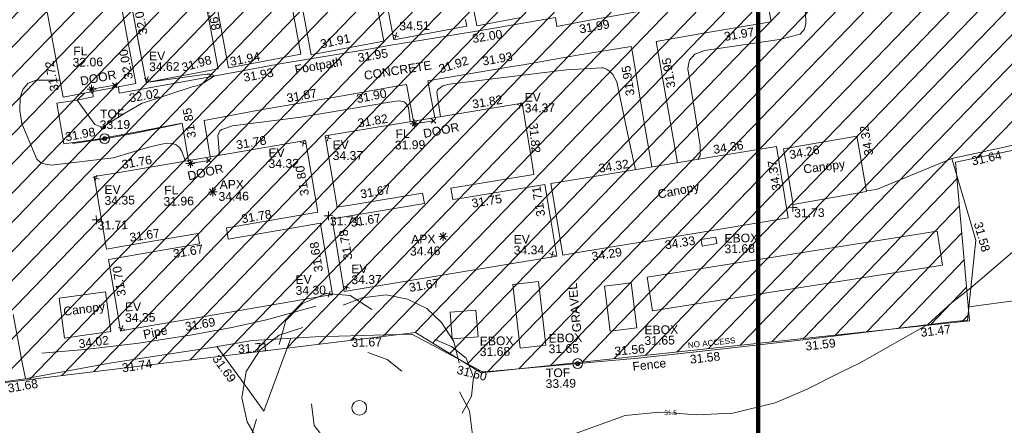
# Model space of a CAD drawing. Header units: millimetres. Extents: x -290717 to 520720, y -103372 to 287762.
# Tile 271 of 375: x 142541 to 184944, y 118293 to 135756. Entities that reach past the tile are written whole.
import ezdxf

# ---------------------------------------------------------------- set-up
doc = ezdxf.new("R2010")
doc.units = ezdxf.units.MM
for name, pattern in [('IMPORT-HIDDEN2 _3_', [4762.5, 3175, -1587.5]), ('IMPORT-UG_DRAINAGE_UNIDENTIFIED_QLB2 _2_', [2700, 1500, -300.0000000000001, 0, -250, 150, -300.0000000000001, 0, -200]), ('IMPORT-UG_ELEC_STREET LIGHTING_QLB2 _2_', [2700, 1500, -300.0000000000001, 0, -250, 150, -300.0000000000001, 0, -200])]:
    doc.linetypes.add(name, pattern=pattern)
for name, color, linetype, lineweight, true_color in [('00__TOPO__TOP_OF_FENCE_SYMBOL', 7, 'Continuous', 9, 0x666666), ('00_TOPO_APEX_BUILDING', 7, 'Continuous', 9, 0x666666), ('00_TOPO_EAVE', 7, 'Continuous', 9, 0x666666), ('00_TOPO_LEVEL_FLOOR', 7, 'Continuous', 9, 0x666666), ('00_TOPO_TREE', 7, 'Continuous', 9, 0x666666), ('00_UAV_APEX_BUILDING', 7, 'Continuous', 9, 0x666666), ('00_UAV_BUILDING_CANOPY', 7, 'Continuous', 9, 0xff7fff), ('00_UAV_BUILDING_OUTLINE', 5, 'Continuous', 9, 0x0000ff), ('00_UAV_EAVE', 7, 'Continuous', 9, 0x666666), ('00_UAV_ESB_BOX', 240, 'Continuous', 9, 0xff003f), ('00_UAV_FENCE', 7, 'Continuous', 9, 0x264c2f), ('00_UAV_FOOTPATH', 7, 'Continuous', 9, 0xa50000), ('00_UAV_FORM_LINES', 7, 'Continuous', 9, 0x666666), ('00_UAV_FORM_LINES_2D', 7, 'Continuous', 9, 0x666666), ('00_UAV_INT_DOOR', 7, 'Continuous', 9, 0x7f4f3f), ('00_UAV_LEVEL_FLOOR', 7, 'Continuous', 9, 0x666666), ('00_UAV_LEVEL_SPOT', 7, 'Continuous', 9, 0x666666), ('00_UAV_PIPE', 140, 'Continuous', 9, 0x00bfff), ('00_UAV_TOP_OF_FENCE', 6, 'Continuous', 9, 0xff00ff), ('01_DTM_CONTOUR_MNR', 7, 'Continuous', 9, 0xa5a552), ('01_DTM_CONTOUR_MNR_LABELS', 7, 'Continuous', 9, 0xa5a552), ('12333-PUM-2D-U-0001-C01 - Rev2_REVIT IMPORT_dwg', 7, 'Continuous', 9, 0x767676), ('A_RHA_Line', 7, 'Continuous', 9, 0x00a600), ('PUM-CHAMBER EXTENTS', 6, 'IMPORT-HIDDEN2 _3_', 9, 0xff00ff), ('PUM-UNABLE TO SURVEY', 190, 'Continuous', 9, 0x7f00ff), ('PUM-UNIDENTIFIED-QLB2', 150, 'IMPORT-UG_DRAINAGE_UNIDENTIFIED_QLB2 _2_', 9, 0x007fff)]:
    doc.layers.add(name, color=color, linetype=linetype, lineweight=lineweight, true_color=true_color)
doc.layers.add('00_UAV_SURFACE', color=7, linetype='Continuous', lineweight=9)
doc.layers.add('00_UAV_SURVEY_TEXT', color=7, linetype='Continuous', lineweight=9)
doc.styles.add('Arial_1', font='arial.ttf', dxfattribs={"height": 250})
doc.styles.add('Swis721 Lt BT_1', font='swissl.ttf', dxfattribs={"height": 200})
doc.styles.add('Swis721 Lt BT_2', font='swissl.ttf', dxfattribs={"height": 375})

# ---------------------------------------------------------------- blocks, each defined once
blk = doc.blocks.new('12333-PUM-2D-U-0001-C01 - Rev2_REVIT IMPORT_dwg_CONIFEROUS_TREE-2077251-Site Location Plan Existing')
at = {"layer": '00_TOPO_TREE', "color": 254, "true_color": 0xcccccc, "flags": 128}
for points in [[(-1889.403682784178, 1545.875740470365), (-1717.639711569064, 2118.422311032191), (-1316.857112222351, 2519.204910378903), (-744.3105416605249, 2748.223538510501), (-171.763971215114, 2690.968881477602), (343.5279423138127, 2347.440939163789)], [(-343.5279423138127, 2461.950253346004), (114.5093140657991, 2633.714224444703), (687.0558846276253, 2690.968881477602), (1202.347798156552, 2576.459567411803), (1660.385054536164, 2347.440939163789), (2003.912996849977, 2003.912996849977), (2290.18628213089, 1545.875740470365), (2404.695596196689, 1030.583826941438)], [(-2404.695596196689, -801.5651986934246), (-2690.968881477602, -286.2732852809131), (-2805.478195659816, 286.2732852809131), (-2690.968881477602, 916.0745128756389), (-2347.440939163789, 1431.36642628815), (-1889.403682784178, 1774.894368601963), (-1316.857112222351, 1946.658339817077)], [(1832.149025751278, 1603.130397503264), (2232.93162509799, 1431.36642628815), (2576.459567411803, 1145.093141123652), (2748.223538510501, 687.0558846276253), (2690.968881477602, 229.0186282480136), (2461.950253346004, -171.763971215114)], [(229.0186282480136, 1316.857112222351), (687.0558846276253, 1145.093141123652), (1030.583826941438, 858.8198558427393)], [(2404.695596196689, 343.5279423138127), (2633.714224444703, -114.5093140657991), (2690.968881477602, -629.8012275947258), (2576.459567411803, -1145.093141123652), (2290.18628213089, -1603.130397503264), (1889.403682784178, -1889.403682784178), (1431.36642628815, -2118.422311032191)], [(-744.3105416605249, -858.8198558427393), (-1087.838483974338, -400.7825993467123), (-1145.093141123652, 114.5093140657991)], [(-1259.602455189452, -2061.167653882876), (-1832.149025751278, -2003.912996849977), (-2290.18628213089, -1717.639711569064), (-2576.459567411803, -1259.602455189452), (-2633.714224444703, -744.3105416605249), (-2461.950253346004, -229.0186282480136)], [(1374.111769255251, -629.8012275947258), (1145.093141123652, -1030.583826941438), (801.5651986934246, -1316.857112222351)], [(1832.149025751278, -1717.639711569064), (1660.385054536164, -2232.93162509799), (1259.602455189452, -2576.459567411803), (744.3105416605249, -2690.968881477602), (229.0186282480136, -2461.950253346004)], [(916.0745128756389, -2347.440939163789), (572.5465705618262, -2633.714224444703), (114.5093140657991, -2805.478195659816), (-343.5279423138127, -2862.732852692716), (-801.5651986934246, -2805.478195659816), (-1259.602455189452, -2576.459567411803), (-1603.130397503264, -2290.18628213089), (-1832.149025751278, -1889.403682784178)]]:
    blk.add_lwpolyline(points, dxfattribs=at)
at = {"layer": '00_TOPO_TREE', "color": 254, "true_color": 0xcccccc}
blk.add_circle((0, 0), 176.6246020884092, dxfattribs=at)
blk = doc.blocks.new('12333-PUM-2D-U-0001-C01 - Rev2_REVIT IMPORT_dwg_MSL_Apex_SYM-2077252-Site Location Plan Existing')
at = {"layer": '00_TOPO_APEX_BUILDING', "color": 254, "true_color": 0xcccccc, "flags": 128}
for points in [[(0, -500.8627267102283), (0, 0), (-500.8627267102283, 0)], [(354.163430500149, 354.1634305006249), (0, 0), (-354.1634305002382, 354.1634305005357)], [(354.1634305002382, -354.1634305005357), (0, 0), (-354.163430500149, -354.1634305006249)], [(500.8627267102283, 0), (0, 0), (0, 500.8627267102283)]]:
    blk.add_lwpolyline(points, dxfattribs=at)
blk = doc.blocks.new('12333-PUM-2D-U-0001-C01 - Rev2_REVIT IMPORT_dwg_MSL_Eaves_SYM_1-V74-Site Location Plan Existing')
at = {"layer": '00_TOPO_EAVE', "color": 254, "true_color": 0xcccccc}
for p, q in [((356.5791934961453, -116.0873754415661), (-356.5791934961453, 116.0873754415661)), ((-116.0873754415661, -356.5791934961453), (116.0873754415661, 356.5791934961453))]:
    blk.add_line(p, q, dxfattribs=at)
blk = doc.blocks.new('12333-PUM-2D-U-0001-C01 - Rev2_REVIT IMPORT_dwg_MSL_Node_LineworkTOF-2077248-Site Location Plan Existing')
at = {"layer": '00__TOPO__TOP_OF_FENCE_SYMBOL', "color": 254, "true_color": 0xcccccc, "flags": 128}
for points in [[(165.3591892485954, 165.3591892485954), (0, 0), (-165.3591892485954, 165.3591892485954)], [(165.3591892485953, -165.3591892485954), (0, 0), (-165.3591892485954, -165.3591892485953)]]:
    blk.add_lwpolyline(points, dxfattribs=at)
at = {"layer": '00__TOPO__TOP_OF_FENCE_SYMBOL', "color": 254, "true_color": 0xcccccc}
for radius in [562.5594001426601, 233.853208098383]:
    blk.add_circle((0, 0), radius, dxfattribs=at)
blk = doc.blocks.new('12333-PUM-2D-U-0001-C01 - Rev2_REVIT IMPORT_dwg_MSL_FLlvl_SYM-V141-Site Location Plan Existing')
at = {"layer": '00_TOPO_LEVEL_FLOOR', "color": 254, "true_color": 0xcccccc, "flags": 128}
for points in [[(0, -38.9261101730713), (0, 0), (-38.9261101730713, 0)], [(38.9261101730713, 0), (0, 0), (0, 38.9261101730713)]]:
    blk.add_lwpolyline(points, dxfattribs=at)
blk = doc.blocks.new('12333-PUM-2D-U-0001-C01 - Rev2_REVIT IMPORT_dwg_MSL_Node_Linework-V165-Site Location Plan Existing')
at = {"layer": '00_UAV_INT_DOOR', "color": 9, "true_color": 0xd4c4bf, "flags": 128}
for points in [[(530.3860888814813, 530.3860888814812), (0, 0), (-530.3860888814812, 530.3860888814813)], [(530.3860888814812, -530.3860888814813), (0, 0), (-530.3860888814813, -530.3860888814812)]]:
    blk.add_lwpolyline(points, dxfattribs=at)
blk = doc.blocks.new('12333-PUM-2D-U-0001-C01 - Rev2_REVIT IMPORT_dwg_UAV-2077255-Site Location Plan Existing')
at = {"layer": '00_UAV_LEVEL_SPOT', "color": 254, "true_color": 0xcccccc, "flags": 128}
for points in [[(0, -500.0000000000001), (0, 0), (-500.0000000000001, 0)], [(500.0000000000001, 0), (0, 0), (0, 500.0000000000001)]]:
    blk.add_lwpolyline(points, dxfattribs=at)
blk = doc.blocks.new('12333-PUM-2D-U-0001-C01 - Rev2_REVIT IMPORT_dwg_MGS62954_T2_Galway_ITM_3d_Rev1-2077680-Site Location Plan Existing')
at = {"layer": '00_UAV_BUILDING_CANOPY', "color": 254, "true_color": 0xcccccc, "flags": 128}
for points in [[(534083188.6154999, 725680637.616), (534080019.6155, 725680139.616), (534079741.5511642, 725681909.0655589), (534079643.1496285, 725682535.2391858), (534082812.1496286, 725683033.2391859), (534082991.8124288, 725681889.963254)], [(534070054.711, 725678132.103), (534069602.7110001, 725681216.1030002), (534071465.7180731, 725681489.1507293), (534076412.6596938, 725682214.1888655), (534079335.739113, 725682642.6038775), (534079632.3559645, 725680618.7844739), (534079787.7391128, 725679558.6038775), (534075900.950905, 725678988.9449056), (534070953.9461511, 725678263.8975165)], [(534048333.0830001, 725676657.2245001), (534050336.0830001, 725676896.2245001), (534050541.7930033, 725675172.2197453), (534049307.9152405, 725675024.992194), (534048538.7930032, 725674933.2197453)]]:
    blk.add_lwpolyline(points, close=True, dxfattribs=at)
at = {"layer": '00_UAV_BUILDING_OUTLINE', "color": 254, "true_color": 0xcccccc, "flags": 128}
for points in [[(534068429.585721, 725688385.1707358), (534066527.3235857, 725688061.7091582), (534066012.6212997, 725691088.6487936)], [(534066049.8577484, 725688337.7333025), (534066097.0176491, 725688060.3881714), (534062943.9061118, 725687524.2315542), (534062689.0580797, 725689022.9806963)], [(534062184.5494794, 725689385.4328811), (534062510.0648993, 725687471.0921966), (534059495.2680041, 725686958.4546685), (534059375.2203876, 725686938.0417134), (534058702.3420157, 725690895.2073787)], [(534058351.4153219, 725690394.8750707), (534058933.174752, 725686973.5755631), (534057425.5967618, 725686717.2262695), (534055804.3959736, 725686441.5565), (534055241.9617453, 725689749.2054174)], [(534054689.8591032, 725690319.698242), (534055343.0247948, 725686478.4619113), (534055356.3459087, 725686400.1210738), (534052242.9295421, 725685870.7142426), (534051947.4970883, 725687608.1384362), (534051565.9617107, 725689851.929825)], [(534051131.6072977, 725689778.0719897), (534051514.3855127, 725687526.9715347), (534051802.7883643, 725685830.8880973), (534048661.2571952, 725685296.7006111), (534048647.7437693, 725685376.1724261), (534047809.8011312, 725690304.0731797)]]:
    blk.add_lwpolyline(points, dxfattribs=at)
for points in [[(534069799.711, 725678085.103), (534064853.4451598, 725677354.1781667), (534060616.711, 725676728.1030002), (534060511.8629655, 725677437.6236354), (534060153.7143506, 725679861.2630826), (534062676.3132614, 725680234.0352403), (534064135.0224958, 725680449.5931658), (534064068.4075165, 725680900.3856164), (534061031.6232669, 725680451.6307185), (534060376.5087418, 725680354.822441), (534059920.7183136, 725683439.217061), (534061123.8250226, 725683617.0038198), (534066070.1109572, 725684347.9316231), (534068418.4623669, 725684694.9546945), (534068802.3670987, 725682097.0201697), (534068871.9249807, 725681626.312705), (534065293.2524036, 725681097.4813111), (534065366.7147571, 725680600.3517666), (534065765.8928457, 725680659.339534), (534069341.2339101, 725681187.6786203), (534069543.7343616, 725679817.3310544)], [(534060115.6967725, 725676603.9990714), (534055173.3707389, 725675846.9688251), (534050957.3028014, 725675201.1816133), (534050846.0680625, 725675927.3855511), (534050485.0259318, 725678284.4748899), (534053070.1033133, 725678680.4386026), (534054427.6023836, 725678888.3706266), (534054358.9720833, 725679336.4284436), (534051222.1714458, 725678855.9556979), (534050409.8544675, 725678731.5307776), (534049931.0830001, 725681857.2245002), (534050934.2616173, 725682010.8842448), (534055876.5571713, 725682767.9098217), (534059071.0830002, 725683257.2245001), (534059338.7972559, 725681509.4328601), (534059545.3876257, 725680160.6928724), (534055951.8143209, 725679610.2549481), (534055591.7937981, 725679555.1095728), (534055665.8732811, 725679071.4763783), (534059644.4022439, 725679680.8790643), (534059662.7984595, 725679560.7780571)]]:
    blk.add_lwpolyline(points, close=True, dxfattribs=at)
at = {"layer": '00_UAV_ESB_BOX', "color": 254, "true_color": 0xcccccc, "flags": 128}
for points in [[(534076024.7110001, 725678693.103), (534076661.7110001, 725678790.103), (534076705.092913, 725678505.2135309), (534076068.0929129, 725678408.2135308)], [(534068151.711, 725674158.103), (534067886.711, 725676903.103), (534068994.5958242, 725677010.0572727), (534069259.5958242, 725674265.0572728)], [(534072040.711, 725674816.103), (534071826.711, 725676761.103), (534072977.1728241, 725676887.6833756), (534073191.1728243, 725674942.6833755)], [(534065229.711, 725674608.1030002), (534065161.711, 725675759.103), (534066276.6599339, 725675824.9731369), (534066344.6599337, 725674673.9731369)]]:
    blk.add_lwpolyline(points, close=True, dxfattribs=at)
at = {"layer": '00_UAV_FENCE', "color": 254, "true_color": 0xcccccc, "flags": 128}
for points in [[(534089691.874, 725682556.1450002), (534089143.3217632, 725682445.8489099), (534086881.874, 725681991.1450001), (534087594.2422836, 725679397.2431676), (534087851.8740001, 725678459.1450001), (534087428.874, 725675030.1450001), (534086861.7802981, 725674972.0155913), (534081889.1797605, 725674462.3038288), (534080589.711, 725674329.103), (534076913.1171853, 725673979.0225514), (534073227.7110001, 725673628.103), (534071933.147804, 725673537.4932157), (534066945.5273138, 725673188.3969193), (534066512.7110001, 725673158.1030002), (534063496.711, 725674843.103), (534062386.4544476, 725674831.1016682), (534059333.7110001, 725674798.1030003), (534057390.5969357, 725674713.8680773), (534056611.711, 725674680.103), (534054880.711, 725674418.1030002), (534052433.7974977, 725674089.4874405), (534050457.711, 725673824.103), (534047493.6012504, 725673326.1071055), (534046731.711, 725673198.1030002), (534044850.711, 725672984.1030002)], [(534046347.7616705, 725675977.5398295), (534046714.779562, 725673843.9664025), (534046823.2360097, 725673213.4799876)], [(534053677.0830001, 725684063.2245001), (534051740.0830001, 725683701.2245002), (534050418.0830002, 725683483.2245001), (534049023.0830001, 725683297.2245002)], [(534086881.874, 725681991.1450001), (534083613.6155001, 725680717.616), (534083183.0715421, 725680672.8947204)], [(534058282.5610837, 725674752.5351492), (534057070.7080818, 725671629.7149688), (534056123.2616939, 725672979.3686292), (534055090.9437217, 725674449.9233195)]]:
    blk.add_lwpolyline(points, dxfattribs=at)
at = {"layer": '00_UAV_FOOTPATH', "color": 254, "true_color": 0xcccccc, "flags": 128}
for points in [[(534075968.6450253, 725694887.701934), (534078041.6155, 725695214.6160002), (534078511.3301653, 725692351.9035442), (534078834.6155, 725690381.6159999), (534079207.6155, 725688020.6159999), (534078602.0871917, 725687928.1640404), (534076371.6155, 725687587.616), (534074241.6155, 725687251.6159999), (534074331.346966, 725686671.2210457), (534074696.6155002, 725684308.616), (534075064.9009984, 725682016.6574355)], [(534076142.6023733, 725693864.667055), (534076439.6155001, 725693907.616), (534076831.6155002, 725691522.6159999), (534077167.6155001, 725689503.616), (534076935.414939, 725689465.181923), (534073530.6155, 725688901.616), (534073566.6155002, 725688565.616), (534072371.3094326, 725688371.7964786), (534071241.6155, 725688188.6159999), (534069977.6155, 725687979.6159999), (534069914.6155001, 725688364.6159999), (534067757.1823174, 725688023.5059451), (534067460.6155, 725687976.6160002), (534064674.6155002, 725687570.616), (534062811.9513893, 725687287.8846374), (534061683.6155, 725687116.616), (534058102.6155, 725686581.6159999), (534057867.9039329, 725686542.991777), (534054369.0830001, 725685967.2245001), (534052934.3263416, 725685736.5996833), (534051078.0830001, 725685438.2245002), (534051051.9175004, 725685703.2096509)], [(534073959.2567176, 725681854.6109973), (534073562.6155, 725684437.616), (534073204.1032817, 725686797.1475416), (534073163.6155, 725687063.6159999), (534070838.6155, 725686722.6159999), (534068486.7404974, 725686354.3767961), (534067932.6155, 725686267.6159999), (534064375.6155002, 725685728.6159999), (534064516.0859103, 725684898.925334), (534064645.0253766, 725684137.3423675)], [(534049938.9883164, 725685513.9666318), (534049960.0830002, 725685301.2245003), (534049255.0830002, 725685165.2245002), (534048380.0830002, 725685044.2245001), (534048656.0830001, 725683299.2245001), (534050025.0830001, 725683451.2245001), (534050039.2131678, 725683453.5495104), (534051751.0830002, 725683735.2245002), (534053770.0830001, 725684099.2245001), (534053951.6060673, 725682901.8186299), (534054015.1295831, 725682482.7896222)], [(534054944.5432363, 725682625.1505756), (534054716.0830001, 725684189.2245002), (534056995.0830002, 725684581.2245001), (534058087.6411597, 725684750.4539777), (534060449.0830001, 725685116.2245001), (534063026.9166258, 725685525.6905806), (534063452.0830001, 725685593.2245002), (534063724.9517946, 725684001.3802798)]]:
    blk.add_lwpolyline(points, dxfattribs=at)
at = {"layer": '00_UAV_FORM_LINES', "color": 254, "true_color": 0xcccccc, "flags": 128}
for points in [[(534075887.9019999, 725686682.1594999), (534076318.7110001, 725686826.1030002), (534079553.7110001, 725687253.103), (534080437.711, 725687467.103), (534080631.711, 725687680.1030002), (534080699.711, 725687922.1030002), (534080692.711, 725688416.103), (534080187.711, 725690950.1030002), (534079551.7110001, 725693251.103), (534078843.1393865, 725694768.3878931)], [(534075944.3802122, 725682145.5564642), (534076041.902, 725682311.1595), (534076053.902, 725682762.1595), (534075582.902, 725686052.1595), (534075610.902, 725686243.1595001), (534075663.902, 725686422.1595001), (534075887.9019999, 725686682.1594999)], [(534064897.6776701, 725684174.6775697), (534064749.902, 725685233.1595001), (534064783.902, 725685343.1595001), (534065011.902, 725685505.1595), (534065296.9019999, 725685571.1595001), (534070353.902, 725686104.1595001), (534071880.9019999, 725686165.1595), (534071949.902, 725686155.1595), (534072075.902, 725686101.1595), (534072212.902, 725686010.1595001), (534072351.902, 725685866.1595), (534072509.902, 725685550.1595), (534072988.9019999, 725683048.1595001), (534073249.7007869, 725681750.6164188)], [(534048534.9632937, 725686039.4290318), (534047517.9019999, 725686052.1595), (534047170.902, 725685927.1595), (534046935.902, 725685665.1595), (534046808.902, 725685322.1595), (534046783.902, 725684778.1595), (534046865.9019999, 725684207.1595), (534047483.902, 725682660.1595), (534047645.902, 725682494.1595), (534047844.902, 725682432.1595), (534048111.902, 725682382.1595), (534050766.902, 725682653.1595), (534052350.902, 725683106.1595), (534052953.9019999, 725683222.1595), (534053116.902, 725683243.1595001), (534053317.902, 725683223.1595), (534053487.902, 725683171.1595001), (534053628.9019999, 725683044.1595001), (534053715.902, 725682907.1595001), (534053875.5849392, 725682461.4151691)], [(534055354.3006103, 725682687.9142872), (534055296.9019999, 725683529.1595), (534055379.902, 725683730.1595001), (534055469.902, 725683797.1595001), (534055924.902, 725683935.1595001), (534058882.902, 725684259.1595), (534062886.902, 725684874.1595), (534063120.9019999, 725684893.1595), (534063335.902, 725684844.1595), (534063444.902, 725684740.1595), (534063529.9019999, 725684594.1595), (534063581.022469, 725683980.111403)]]:
    blk.add_lwpolyline(points, dxfattribs=at)
at = {"layer": '00_UAV_FORM_LINES_2D', "color": 254, "true_color": 0xcccccc, "flags": 128}
blk.add_lwpolyline([(534086401.711, 725677414.1030002), (534073870.711, 725675659.1030002), (534073666.5823961, 725677116.6161262), (534086197.5823961, 725678871.6161258)], close=True, dxfattribs=at)
at = {"layer": '00_UAV_INT_DOOR', "color": 254, "true_color": 0xcccccc}
for p, q in [((534049894.7110001, 725685625.1030002), (534050896.711, 725685777.1030002)), ((534063762.1775, 725683888.38), (534064595.1775001, 725684001.3800001)), ((534054089.1775001, 725682352.38), (534054891.1775, 725682473.38))]:
    blk.add_line(p, q, dxfattribs=at)
at = {"layer": '00_UAV_PIPE', "color": 254, "true_color": 0xcccccc, "flags": 128}
blk.add_lwpolyline([(534059390.2065001, 725676111.1725), (534057250.2065001, 725675564.1725), (534055751.2065001, 725675259.1725), (534054043.2065, 725674968.1725), (534051734.2065001, 725674661.1725001), (534049412.2065001, 725674425.1725), (534047545.2065002, 725674303.1725)], dxfattribs=at)
at = {"layer": '00_UAV_SURFACE', "color": 254, "true_color": 0xcccccc, "flags": 128}
blk.add_lwpolyline([(534087499.1147159, 725675599.5431442), (534091795.9030001, 725676096.6585), (534092464.9734387, 725676180.3533069), (534094537.9029999, 725676439.6585), (534095405.7852799, 725676153.106152)], dxfattribs=at)
at = {"layer": '01_DTM_CONTOUR_MNR', "color": 254, "true_color": 0xcccccc, "flags": 128}
for points in [[(534090039.1766036, 725678426.0592777), (534087599.4705363, 725676412.8163818), (534087058.4093427, 725676005.6305062), (534086761.7970268, 725675785.0693599), (534085720.0000001, 725674860), (534082747.871547, 725673256.6836838), (534081974.1227734, 725672893.220382), (534080502.5102574, 725672191.9694145), (534079088.2241264, 725671611.5075622), (534077252.9348937, 725671193.4796716), (534075699.052404, 725671153.2318075), (534074578.0689409, 725671251.290397), (534074103.7256781, 725671292.7838113), (534072620.2880366, 725671183.5307467), (534070430.0000002, 725670420.0000001)], [(534051937.6594432, 725687665.993159), (534052240, 725685870), (534052242.9901568, 725685870.3577709)], [(534052235.7114974, 725685869.4868828), (534054862.0764428, 725686183.7301724), (534055026.234694, 725686185.6855289), (534055200.0000001, 725686110.0000001), (534054698.3873162, 725685796.4416846), (534054423.9305806, 725685695.7244762), (534054271.7599697, 725685663.818572), (534052025.7527136, 725684968.881548), (534051403.8242252, 725684618.3564439), (534050312.0408612, 725683984.5345844), (534050005.2470332, 725684104.1855532), (534049260, 725685170), (534049590.6404708, 725685454.7333949)]]:
    blk.add_lwpolyline(points, dxfattribs=at)
for name, p, xscale, yscale, zscale in [('12333-PUM-2D-U-0001-C01 - Rev2_REVIT IMPORT_dwg_MSL_Eaves_SYM_1-V74-Site Location Plan Existing', (534063033.1775, 725687695.3800001), 0.375, 0.375, 0.375), ('12333-PUM-2D-U-0001-C01 - Rev2_REVIT IMPORT_dwg_MSL_FLlvl_SYM-V141-Site Location Plan Existing', (534049894.7110001, 725685625.1030002), 4.94, 4.94, 4.94), ('12333-PUM-2D-U-0001-C01 - Rev2_REVIT IMPORT_dwg_MSL_Node_Linework-V165-Site Location Plan Existing', (534049894.7110001, 725685625.1030002), 0.19, 0.19, 0.19), ('12333-PUM-2D-U-0001-C01 - Rev2_REVIT IMPORT_dwg_MSL_Node_Linework-V165-Site Location Plan Existing', (534050896.711, 725685777.1030002), 0.19, 0.19, 0.19), ('12333-PUM-2D-U-0001-C01 - Rev2_REVIT IMPORT_dwg_MSL_Eaves_SYM_1-V74-Site Location Plan Existing', (534052291.1775001, 725685995.3800001), 0.375, 0.375, 0.375), ('12333-PUM-2D-U-0001-C01 - Rev2_REVIT IMPORT_dwg_MSL_Eaves_SYM_1-V74-Site Location Plan Existing', (534068342.711, 725684600.103), 0.375, 0.375, 0.375), ('12333-PUM-2D-U-0001-C01 - Rev2_REVIT IMPORT_dwg_MSL_FLlvl_SYM-V141-Site Location Plan Existing', (534063762.1775, 725683888.38), 4.94, 4.94, 4.94), ('12333-PUM-2D-U-0001-C01 - Rev2_REVIT IMPORT_dwg_MSL_Node_Linework-V165-Site Location Plan Existing', (534064595.1775001, 725684001.3800001), 0.19, 0.19, 0.19), ('12333-PUM-2D-U-0001-C01 - Rev2_REVIT IMPORT_dwg_MSL_Node_LineworkTOF-2077248-Site Location Plan Existing', (534050414.0830001, 725683482.2245001), 0.375, 0.375, 0.375), ('12333-PUM-2D-U-0001-C01 - Rev2_REVIT IMPORT_dwg_MSL_Node_Linework-V165-Site Location Plan Existing', (534063762.1775, 725683888.38), 0.19, 0.19, 0.19), ('12333-PUM-2D-U-0001-C01 - Rev2_REVIT IMPORT_dwg_MSL_Eaves_SYM_1-V74-Site Location Plan Existing', (534058969.711, 725683143.1030002), 0.375, 0.375, 0.375), ('12333-PUM-2D-U-0001-C01 - Rev2_REVIT IMPORT_dwg_MSL_Eaves_SYM_1-V74-Site Location Plan Existing', (534060039.711, 725683348.103), 0.375, 0.375, 0.375), ('12333-PUM-2D-U-0001-C01 - Rev2_REVIT IMPORT_dwg_MSL_FLlvl_SYM-V141-Site Location Plan Existing', (534054089.1775001, 725682352.38), 4.94, 4.94, 4.94), ('12333-PUM-2D-U-0001-C01 - Rev2_REVIT IMPORT_dwg_MSL_Node_Linework-V165-Site Location Plan Existing', (534054089.1775001, 725682352.38), 0.19, 0.19, 0.19), ('12333-PUM-2D-U-0001-C01 - Rev2_REVIT IMPORT_dwg_MSL_Node_Linework-V165-Site Location Plan Existing', (534054891.1775, 725682473.38), 0.19, 0.19, 0.19), ('12333-PUM-2D-U-0001-C01 - Rev2_REVIT IMPORT_dwg_MSL_Eaves_SYM_1-V74-Site Location Plan Existing', (534050011.7110001, 725681789.103), 0.375, 0.375, 0.375), ('12333-PUM-2D-U-0001-C01 - Rev2_REVIT IMPORT_dwg_MSL_Apex_SYM-2077252-Site Location Plan Existing', (534055029.7110001, 725681108.1030002), 0.375, 0.375, 0.375), ('12333-PUM-2D-U-0001-C01 - Rev2_REVIT IMPORT_dwg_UAV-2077255-Site Location Plan Existing', (534050000.0000001, 725680000), 0.375, 0.375, 0.375), ('12333-PUM-2D-U-0001-C01 - Rev2_REVIT IMPORT_dwg_UAV-2077255-Site Location Plan Existing', (534060000.0000001, 725680000), 0.375, 0.375, 0.375), ('12333-PUM-2D-U-0001-C01 - Rev2_REVIT IMPORT_dwg_UAV-2077255-Site Location Plan Existing', (534080000.0000001, 725680000), 0.375, 0.375, 0.375), ('12333-PUM-2D-U-0001-C01 - Rev2_REVIT IMPORT_dwg_MSL_Apex_SYM-2077252-Site Location Plan Existing', (534064920.711, 725679023.103), 0.375, 0.375, 0.375), ('12333-PUM-2D-U-0001-C01 - Rev2_REVIT IMPORT_dwg_MSL_Eaves_SYM_1-V74-Site Location Plan Existing', (534069606.711, 725678164.103), 0.375, 0.375, 0.375), ('12333-PUM-2D-U-0001-C01 - Rev2_REVIT IMPORT_dwg_MSL_Eaves_SYM_1-V74-Site Location Plan Existing', (534060731.711, 725676915.103), 0.375, 0.375, 0.375), ('12333-PUM-2D-U-0001-C01 - Rev2_REVIT IMPORT_dwg_CONIFEROUS_TREE-2077251-Site Location Plan Existing', (534061178.6975, 725671705.507), 1.8, 1.8, 1.8), ('12333-PUM-2D-U-0001-C01 - Rev2_REVIT IMPORT_dwg_MSL_Eaves_SYM_1-V74-Site Location Plan Existing', (534059963.711, 725676623.103), 0.375, 0.375, 0.375), ('12333-PUM-2D-U-0001-C01 - Rev2_REVIT IMPORT_dwg_MSL_Eaves_SYM_1-V74-Site Location Plan Existing', (534051010.711, 725675301.103), 0.375, 0.375, 0.375), ('12333-PUM-2D-U-0001-C01 - Rev2_REVIT IMPORT_dwg_MSL_Node_LineworkTOF-2077248-Site Location Plan Existing', (534070617.6974999, 725673448.507), 0.375, 0.375, 0.375)]:
    blk.add_blockref(name, p, dxfattribs=dict(xscale=xscale, yscale=yscale, zscale=zscale))
at = {"layer": '00_UAV_APEX_BUILDING', "char_height": 375, "attachment_point": 1, "line_spacing_factor": 1.005061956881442, "style": 'Swis721 Lt BT_2'}
for s, insert, width in [('APX', (534055335.2508175, 725681607.8907456), 1130.237340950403), ('34.46', (534055275.671278, 725681095.8843672), 1495.902363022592), ('APX', (534063538.385529, 725679108.0289656), 1130.237340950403), ('34.46', (534063478.8059895, 725678596.0225872), 1495.902363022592)]:
    blk.add_mtext(s, dxfattribs=dict(at, insert=insert, width=width))
at = {"layer": '00_UAV_BUILDING_CANOPY', "color": 251, "true_color": 0x666666, "char_height": 375, "attachment_point": 1, "line_spacing_factor": 1.005061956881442, "style": 'Swis721 Lt BT_2'}
for s, insert, width, rotation in [('34.32', (534083133.6292456, 725682152.7599134), 1495.902363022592, 98.93084215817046), ('34.36', (534076588.2020364, 725682740.437144), 1495.902363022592, 8.338071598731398), ('34.26', (534079859.0181962, 725682454.2170061), 1495.902363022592, 9.662887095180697), ('34.32', (534071641.2604157, 725682015.3990078), 1495.902363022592, 8.338071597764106), ('34.37', (534079131.8375263, 725680726.3794401), 1495.902363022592, 98.33807159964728), ('Canopy', (534080458.5415046, 725681832.350917), 2113.25889379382, 6.270000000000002), ('Canopy', (534074164.4766095, 725680857.4133695), 2113.25889379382, 9.967680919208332), ('34.33', (534074439.1468197, 725678664.6406724), 1495.902363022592, 8.338071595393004), ('34.29', (534071277.0712923, 725678227.5193572), 1495.902363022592, 8.338071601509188), ('Canopy', (534048488.2075396, 725676261.3265315), 2113.25889379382, 6.270000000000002), ('34.02', (534049120.7965026, 725674852.1884973), 1495.902363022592, 6.732494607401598)]:
    blk.add_mtext(s, dxfattribs=dict(at, insert=insert, width=width, rotation=rotation))
at = {"layer": '00_UAV_BUILDING_OUTLINE', "color": 251, "true_color": 0x666666, "char_height": 375, "width": 1495.902363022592, "attachment_point": 1, "line_spacing_factor": 1.005061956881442, "style": 'Swis721 Lt BT_2'}
for s, insert, rotation in [('32.00', (534051976.4786652, 725687895.748232), 99.6502998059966), ('31.98', (534055259.3378767, 725689395.0033293), 280.01461242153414), ('31.91', (534059743.0290619, 725687575.3354478), 10.715474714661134), ('32.00', (534051313.7800053, 725685988.3903241), 99.6502998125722), ('31.94', (534055839.1481847, 725686891.3353041), 9.650299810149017), ('31.72', (534048117.6134597, 725685539.6172774), 99.65029981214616), ('31.98', (534053750.3701367, 725686667.6503772), 14.584239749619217), ('31.82', (534066245.0298361, 725684874.387462), 8.405938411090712), ('31.82', (534061298.7439016, 725684143.4596589), 8.405938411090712), ('31.82', (534069074.0177594, 725683860.2700309), 274.5822552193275), ('31.78', (534056048.6938114, 725683295.2819313), 8.708473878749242), ('31.76', (534051106.3982575, 725682538.2563542), 8.708473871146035), ('31.80', (534058805.3521823, 725680846.8650076), 98.70847386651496), ('31.67', (534061354.8824373, 725681084.7002305), 9.2515333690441), ('31.71', (534068961.5427125, 725679779.5015922), 98.40593840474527), ('31.75', (534066148.3872035, 725680607.1721027), 8.405938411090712), ('31.78', (534056219.2052124, 725680108.5520145), 8.890067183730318), ('31.67', (534060918.8671153, 725679865.8633422), 8.405938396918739), ('31.67', (534051390.2747719, 725679393.3993169), 8.054454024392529), ('31.78', (534060630.6023974, 725678060.1199228), 98.70847387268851), ('31.67', (534053253.15932, 725678656.8517343), 8.708473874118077), ('31.68', (534059351.7747631, 725677557.9553509), 98.40593840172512), ('31.70', (534050847.6435094, 725676660.8180423), 98.70847387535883), ('31.67', (534063388.3229575, 725677027.0807164), 8.405938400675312), ('31.69', (534053712.0092863, 725675512.4481378), 8.708473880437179)]:
    blk.add_mtext(s, dxfattribs=dict(at, insert=insert, rotation=rotation))
at = {"layer": '00_UAV_EAVE', "char_height": 375, "attachment_point": 1, "line_spacing_factor": 1.005061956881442, "style": 'Swis721 Lt BT_2'}
for s, insert, width in [('34.51', (534063189.0897137, 725688299.2211013), 1495.902363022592), ('EV', (534052389.2791812, 725687197.2265134), 736.078940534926), ('34.62', (534052384.6107781, 725686730.4758892), 1495.902363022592), ('EV', (534068529.5317929, 725685136.758824), 736.078940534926), ('34.37', (534068524.8633897, 725684670.0081998), 1495.902363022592), ('EV', (534060226.5317929, 725683231.682264), 736.078940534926), ('EV', (534057460.1863564, 725682936.3645386), 736.078940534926), ('34.37', (534060221.8633897, 725682764.9316399), 1495.902363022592), ('34.32', (534057455.5179532, 725682469.6139145), 1495.902363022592), ('EV', (534050368.9612665, 725681474.1798773), 736.078940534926), ('34.35', (534050364.2928633, 725681007.4292531), 1495.902363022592), ('EV', (534067951.4783287, 725679028.503569), 736.078940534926), ('34.34', (534067946.8099255, 725678561.7529448), 1495.902363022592), ('EV', (534060940.3839652, 725677877.5400225), 736.078940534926), ('EV', (534058528.216302, 725677459.9882227), 736.078940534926), ('34.37', (534060935.715562, 725677410.7893984), 1495.902363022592), ('34.30', (534058523.5478988, 725676993.2375987), 1495.902363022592), ('EV', (534051164.8140108, 725676415.4023585), 736.078940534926), ('34.35', (534051160.1456075, 725675948.6517344), 1495.902363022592)]:
    blk.add_mtext(s, dxfattribs=dict(at, insert=insert, width=width))
at = {"layer": '00_UAV_ESB_BOX', "color": 251, "true_color": 0x666666, "char_height": 375, "attachment_point": 1, "line_spacing_factor": 1.005061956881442, "style": 'Swis721 Lt BT_2'}
for s, insert, width in [('EBOX', (534077029.7458466, 725678916.1112816), 1619.373669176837), ('31.68', (534077022.2649218, 725678459.7368728), 1495.902363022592), ('EBOX', (534069381.6847983, 725674747.2345228), 1619.373669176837), ('EBOX', (534073515.7557018, 725675029.1252599), 1619.373669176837), ('EBOX', (534066415.9199769, 725674672.4272052), 1619.373669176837), ('31.65', (534069374.2038735, 725674290.860114), 1495.902363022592), ('31.65', (534073508.274777, 725674572.7508512), 1495.902363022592), ('31.68', (534066408.4390521, 725674216.0527964), 1495.902363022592)]:
    blk.add_mtext(s, dxfattribs=dict(at, insert=insert, width=width))
at = {"layer": '00_UAV_FENCE', "color": 251, "true_color": 0x666666, "char_height": 375, "attachment_point": 1, "line_spacing_factor": 1.005061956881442, "style": 'Swis721 Lt BT_2'}
for s, insert, width, rotation in [('31.64', (534087696.066502, 725682043.2593645), 1495.902363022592, 11.368737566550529), ('31.58', (534088136.8670812, 725679281.8711879), 1495.902363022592, 284.7820043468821), ('31.67', (534060890.5248505, 725674705.5212138), 1495.902363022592, 0.6193153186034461), ('31.47', (534085383.4888194, 725674711.019491), 1495.902363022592, 5.8526094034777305), ('31.71', (534055988.338133, 725674510.9197859), 1495.902363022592, 3.827349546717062), ('31.59', (534080412.9143255, 725674201.5154065), 1495.902363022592, 5.8526094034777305), ('31.74', (534050963.4046147, 725673782.144386), 1495.902363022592, 7.64894169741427), ('31.69', (534055174.6634021, 725674140.248755), 1495.902363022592, 305.06855697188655), ('31.56', (534072196.7372823, 725674137.1936319), 1495.902363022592, 4.003748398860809), ('31.60', (534065469.3052259, 725673466.5955547), 1495.902363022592, 345.15112473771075), ('Fence', (534072957.2261673, 725673463.4979223), 1681.10932225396, 5.339546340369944), ('31.58', (534075433.9949005, 725673728.7952975), 1495.902363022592, 5.4392302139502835), ('31.68', (534046032.0333236, 725672987.9551339), 1495.902363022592, 8.844744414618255)]:
    blk.add_mtext(s, dxfattribs=dict(at, insert=insert, width=width, rotation=rotation))
at = {"layer": '00_UAV_FOOTPATH', "color": 251, "true_color": 0x666666, "char_height": 375, "attachment_point": 1, "line_spacing_factor": 1.005061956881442, "style": 'Swis721 Lt BT_2'}
for s, insert, width, rotation in [('32.00', (534066291.5135975, 725687694.3704293), 1495.902363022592, 8.499464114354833), ('31.99', (534070912.8528726, 725688024.9900509), 1495.902363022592, 9.210377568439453), ('31.97', (534077138.4745699, 725687594.543368), 1495.902363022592, 8.680870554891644), ('31.95', (534061351.8242479, 725686956.111897), 1495.902363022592, 8.630968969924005), ('Footpath', (534058628.0928894, 725686496.9511775), 2436.183848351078, 9.065015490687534), ('31.92', (534064815.2027296, 725686400.7620119), 1495.902363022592, 16.787834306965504), ('31.93', (534066711.6360173, 725686715.4516091), 1495.902363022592, 8.774827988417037), ('31.93', (534056412.0238408, 725686193.0523874), 1495.902363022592, 9.344862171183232), ('31.95', (534072901.4382717, 725684906.781266), 1495.902363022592, 97.86915800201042), ('31.95', (534074667.1350856, 725685212.0120962), 1495.902363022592, 98.7885829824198), ('32.02', (534051476.1489466, 725685391.9177282), 1495.902363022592, 9.131691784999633), ('31.87', (534058258.4646142, 725685275.1798363), 1495.902363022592, 9.065015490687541), ('31.90', (534061260.3784068, 725685189.1132232), 1495.902363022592, 10.359581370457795), ('31.85', (534053982.34595, 725683418.5899245), 1495.902363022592, 98.36731714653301), ('31.98', (534048692.0802984, 725683771.6054463), 1495.902363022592, 9.343853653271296)]:
    blk.add_mtext(s, dxfattribs=dict(at, insert=insert, width=width, rotation=rotation))
at = {"layer": '00_UAV_INT_DOOR', "color": 251, "true_color": 0x666666, "char_height": 375, "width": 1790.333939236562, "attachment_point": 1, "line_spacing_factor": 1.005061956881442, "style": 'Swis721 Lt BT_2'}
for insert, rotation in [((534049380.4936261, 725686158.0008715), 10.107406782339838), ((534064106.9414181, 725683642.8173807), 9.973429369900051), ((534053925.5107011, 725681990.8559511), 11.86003790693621)]:
    blk.add_mtext('DOOR', dxfattribs=dict(at, insert=insert, rotation=rotation))
at = {"layer": '00_UAV_LEVEL_FLOOR', "char_height": 375, "attachment_point": 1, "line_spacing_factor": 1.005061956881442, "style": 'Swis721 Lt BT_2'}
for s, insert, width in [('FL', (534049132.5862873, 725687463.0034788), 683.841080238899), ('32.06', (534049094.9903351, 725686982.0786242), 1495.902363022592), ('FL', (534062946.1950133, 725683657.9358815), 683.841080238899), ('31.99', (534062908.5990613, 725683177.0110269), 1495.902363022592), ('FL', (534052941.4276991, 725681406.8182232), 683.841080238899), ('31.96', (534052903.8317469, 725680925.8933687), 1495.902363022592)]:
    blk.add_mtext(s, dxfattribs=dict(at, insert=insert, width=width))
at = {"layer": '00_UAV_LEVEL_SPOT', "char_height": 375, "width": 1495.902363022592, "attachment_point": 1, "line_spacing_factor": 1.005061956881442, "style": 'Swis721 Lt BT_2'}
for s, insert in [('31.71', (534050051.8765643, 725679949.1441548)), ('31.71', (534060051.8765643, 725679949.1441548)), ('31.73', (534080051.8765643, 725679949.1441548))]:
    blk.add_mtext(s, dxfattribs=dict(at, insert=insert))
at = {"layer": '00_UAV_PIPE', "color": 251, "true_color": 0x666666, "insert": (534051899.9568238, 725675203.5707982), "char_height": 375, "width": 1201.470786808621, "attachment_point": 1, "rotation": 10.480527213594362, "line_spacing_factor": 1.005061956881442, "style": 'Swis721 Lt BT_2'}
blk.add_mtext('Pipe', dxfattribs=at)
at = {"layer": '00_UAV_SURVEY_TEXT', "color": 251, "true_color": 0x666666, "char_height": 375, "attachment_point": 1, "line_spacing_factor": 1.005061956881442, "style": 'Swis721 Lt BT_2'}
for s, insert, width, rotation in [('CONCRETE', (534061607.1397931, 725686186.9158587), 3286.236302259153, 8.086748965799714), ('GRAVEL', (534070426.787037, 725674785.7905569), 2322.210334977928, 94.40165753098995)]:
    blk.add_mtext(s, dxfattribs=dict(at, insert=insert, width=width, rotation=rotation))
at = {"layer": '00_UAV_TOP_OF_FENCE', "color": 251, "true_color": 0x666666, "char_height": 375, "attachment_point": 1, "line_spacing_factor": 1.005061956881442, "style": 'Swis721 Lt BT_2'}
for s, insert, width in [('TOF', (534050237.3501193, 725684733.7252703), 1163.479615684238), ('33.19', (534050214.9264776, 725684270.3485653), 1495.902363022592), ('TOF', (534069242.5412378, 725673254.7629275), 1163.479615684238), ('33.49', (534069220.117596, 725672791.3862227), 1495.902363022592)]:
    blk.add_mtext(s, dxfattribs=dict(at, insert=insert, width=width))
at = {"layer": '01_DTM_CONTOUR_MNR_LABELS', "color": 251, "true_color": 0x666666, "insert": (534074581.2551118, 725671361.9088045), "char_height": 200, "width": 620.5117196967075, "attachment_point": 2, "rotation": 359.82657048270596, "line_spacing_factor": 1.005061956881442, "style": 'Swis721 Lt BT_1'}
blk.add_mtext('31.5', dxfattribs=at)
blk = doc.blocks.new('12333-PUM-2D-U-0001-C01 - Rev2_REVIT IMPORT_dwg-1620468-Site Location Plan Existing')
at = {"layer": 'PUM-CHAMBER EXTENTS', "true_color": 0xfff4d4}
h = blk.add_hatch(dxfattribs=at)
h.set_pattern_fill('FP_14', style=0, pattern_type=2)
h.set_pattern_definition([(45, (-533641079.65, -725615854.3560001), (-618.7184335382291, 618.7184335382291), [])])
h.paths.add_polyline_path([(403919.3501528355, 57112.64382128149), (422583.3501528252, 59059.64382132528), (425379.3501529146, 57266.64382137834), (446445.3501529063, 59135.6438213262), (445962.3501528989, 65972.64382138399), (472441.3501528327, 70954.64382134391), (475862.3501529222, 83851.64382134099), (472404.3501529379, 114549.643821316), (470529.3501529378, 123488.6438213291), (451569.3501528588, 121705.6438213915), (448766.3501529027, 118521.6438213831), (443614.3501529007, 118196.6438213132), (441393.3501528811, 120608.6438213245), (437801.3501529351, 120123.6438213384), (427379.3501529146, 117955.6438213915), (414454.350152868, 116426.6438212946), (403467.3501529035, 115261.6438213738), (398244.3501529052, 114380.6438213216), (392331.3501528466, 110751.6438213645), (389433.3501529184, 106835.6438212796), (388966.3501528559, 103227.6438213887), (391008.3501528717, 96414.64382130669), (397227.3501529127, 88458.64382130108), (396038.3501528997, 85269.64382128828), (397110.6486418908, 81772.81873260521), (398121.3501528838, 78636.64382137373), (399845.3501529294, 78913.64382137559), (400589.3501528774, 74987.64382128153), (403494.5639885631, 59392.83982322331)])
at = {"layer": 'PUM-UNABLE TO SURVEY', "color": 7, "true_color": 0xfff4d4, "flags": 128}
blk.add_lwpolyline([(472441.3501528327, 70954.64382134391), (445962.3501528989, 65972.64382138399), (446445.3501529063, 59135.6438213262), (425379.3501529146, 57266.64382137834), (422583.3501528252, 59059.64382132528), (403919.3501528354, 57112.64382128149), (400589.3501528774, 74987.64382128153), (400192.1137843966, 77083.813153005)], dxfattribs=at)
blk.add_blockref('12333-PUM-2D-U-0001-C01 - Rev2_REVIT IMPORT_dwg_MGS62954_T2_Galway_ITM_3d_Rev1-2077680-Site Location Plan Existing', (-533641079.6498471, -725615854.3561786))
at = {"layer": 'PUM-UNIDENTIFIED-QLB2', "insert": (435308.1384808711, 58515.84529711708), "char_height": 250, "width": 2454.724016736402, "attachment_point": 2, "rotation": 5.070073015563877, "line_spacing_factor": 0.9417779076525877, "style": 'Arial_1'}
blk.add_mtext('NO ACCESS', dxfattribs=at)

msp = doc.modelspace()

# ---------------------------------------------------------------- linework, layer by layer
at = {"layer": 'A_RHA_Line', "color": 1, "lineweight": 140, "true_color": 0xff0000}
msp.add_line((174337.8514295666, 150158.2957203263), (174337.8514295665, 111883.409255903), dxfattribs=at)

# ---------------------------------------------------------------- block references
at = {"layer": '12333-PUM-2D-U-0001-C01 - Rev2_REVIT IMPORT_dwg', "color": 254, "linetype": 'IMPORT-UG_ELEC_STREET LIGHTING_QLB2 _2_', "true_color": 0xffd4d4, "rotation": 0.9999999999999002}
msp.add_blockref('12333-PUM-2D-U-0001-C01 - Rev2_REVIT IMPORT_dwg-1620468-Site Location Plan Existing', (-261895.0770586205, 55869.5817132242), dxfattribs=at)

doc.saveas('drawing.dxf')
